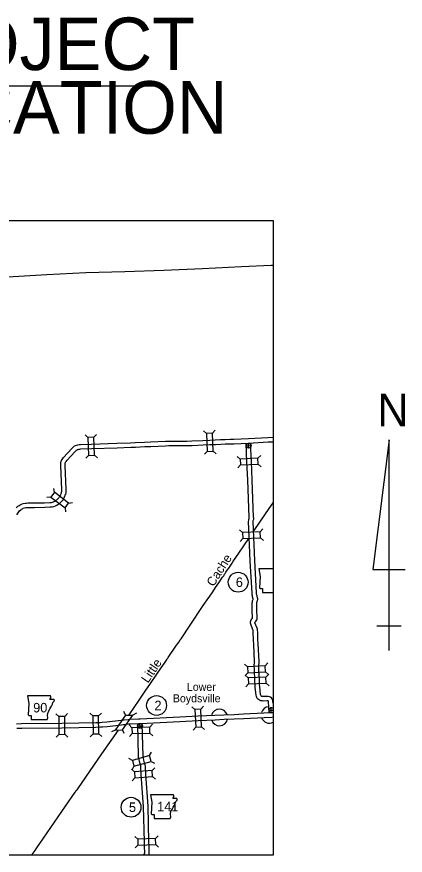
# Model space of a CAD drawing. Extents: x 1164457 to 1439835, y 1590918 to 1773502.
# Drawn here: x 1209323 to 1235216, y 1712996 to 1768844 of the extents above; entities that cross this region are included whole.
import ezdxf

# ---------------------------------------------------------------- set-up
doc = ezdxf.new("R2010")
doc.units = 0
for name, color, linetype in [('Level 1', 7, 'Continuous'), ('Level 10', 7, 'Continuous'), ('Level 15', 7, 'Continuous'), ('Level 20', 7, 'Continuous'), ('Level 21', 7, 'Continuous'), ('Level 24', 7, 'Continuous'), ('Level 26', 7, 'Continuous'), ('Level 27', 7, 'Continuous'), ('Level 43', 7, 'Continuous'), ('Level 9', 7, 'Continuous'), ('R_Draft', 7, 'Continuous')]:
    doc.layers.add(name, color=color, linetype=linetype)

msp = doc.modelspace()

# ---------------------------------------------------------------- linework, layer by layer
at = {"layer": 'Level 1'}
for points in [[(1207925, 1751504), (1208706, 1751519), (1211325, 1751675), (1213937, 1751805), (1216516, 1751883), (1219123, 1751976), (1221698, 1752081), (1224303, 1752206), (1226284, 1752294)], [(1226284, 1752294), (1226406, 1752300)]]:
    msp.add_lwpolyline(points, dxfattribs=at)
at = {"layer": 'Level 10'}
for points in [[(1225019, 1729811), (1225027, 1729867), (1225045, 1729946), (1225068, 1730004), (1225079, 1730040), (1225082, 1730049), (1225044, 1730209), (1225029, 1730272), (1225015, 1730344), (1225004, 1730441), (1224889, 1732612), (1224778, 1735235), (1224784, 1735305), (1224799, 1735370), (1224812, 1735408), (1224815, 1735423), (1224816, 1735444), (1224812, 1735510), (1224720, 1737968), (1224667, 1739207), (1224614, 1740428)], [(1225316, 1729770), (1225322, 1729814), (1225332, 1729856), (1225351, 1729903), (1225366, 1729954), (1225377, 1729992), (1225384, 1730033), (1225385, 1730087), (1225372, 1730126), (1225336, 1730278), (1225322, 1730335), (1225312, 1730390), (1225303, 1730467), (1225188, 1732626), (1225079, 1735229), (1225081, 1735260), (1225088, 1735288), (1225101, 1735327), (1225114, 1735386), (1225116, 1735445), (1225112, 1735523), (1225020, 1737980), (1224967, 1739220), (1224913, 1740450)], [(1226146, 1722509), (1226100, 1723207), (1226095, 1723249), (1226092, 1723256), (1226088, 1723260), (1226082, 1723265), (1226069, 1723272), (1226048, 1723277), (1226006, 1723277), (1225742, 1723268), (1225676, 1723269), (1225593, 1723282), (1225494, 1723318), (1225428, 1723368), (1225368, 1723424), (1225315, 1723510), (1225297, 1723577), (1225280, 1723660), (1225223, 1724177), (1225211, 1724349), (1225200, 1724622), (1225159, 1725378), (1225151, 1725644), (1225147, 1725701), (1225161, 1725771), (1225179, 1725824), (1225182, 1725838), (1225180, 1725877), (1225117, 1727051), (1225102, 1727329), (1225084, 1727850), (1225076, 1727974), (1225075, 1727988), (1225064, 1728020), (1224915, 1728386), (1224893, 1728461), (1224899, 1728542), (1224922, 1728612), (1224953, 1728680), (1225000, 1728739), (1225030, 1728776), (1225039, 1728793), (1225044, 1728808), (1225046, 1728836), (1225040, 1728954), (1225022, 1729163), (1225014, 1729325), (1225017, 1729497), (1225018, 1729791)], [(1226406, 1723134), (1226399, 1723234), (1226387, 1723336), (1226346, 1723419), (1226297, 1723480), (1226240, 1723521), (1226174, 1723555), (1226082, 1723577), (1226000, 1723577), (1225741, 1723568), (1225703, 1723569), (1225667, 1723574), (1225639, 1723585), (1225621, 1723598), (1225603, 1723615), (1225594, 1723630), (1225589, 1723646), (1225577, 1723706), (1225522, 1724204), (1225510, 1724366), (1225499, 1724636), (1225459, 1725391), (1225451, 1725657), (1225449, 1725682), (1225451, 1725693), (1225471, 1725747), (1225483, 1725820), (1225479, 1725893), (1225416, 1727066), (1225402, 1727343), (1225383, 1727864), (1225376, 1727997), (1225371, 1728053), (1225344, 1728127), (1225199, 1728485), (1225197, 1728489), (1225202, 1728502), (1225211, 1728522), (1225234, 1728551), (1225282, 1728610), (1225316, 1728676), (1225340, 1728749), (1225346, 1728832), (1225339, 1728974), (1225321, 1729183), (1225314, 1729330), (1225317, 1729494), (1225318, 1729790)], [(1209314, 1721751), (1209649, 1721762), (1212327, 1721792), (1214590, 1721830), (1214888, 1721840), (1215018, 1721851), (1215326, 1721880), (1216276, 1721988), (1216417, 1722006), (1216480, 1722011), (1216744, 1722042), (1216881, 1722048), (1217428, 1722076), (1217559, 1722077), (1220185, 1722212), (1221410, 1722272), (1222533, 1722324), (1223126, 1722349), (1223811, 1722378), (1224435, 1722405), (1225802, 1722476), (1226299, 1722501), (1226406, 1722506)], [(1209323, 1721451), (1209655, 1721462), (1212331, 1721492), (1214598, 1721530), (1214906, 1721541), (1215044, 1721553), (1215357, 1721581), (1216312, 1721690), (1216448, 1721708), (1216509, 1721713), (1216768, 1721743), (1216896, 1721749), (1217436, 1721776), (1217567, 1721777), (1220200, 1721912), (1221424, 1721972), (1222547, 1722024), (1223139, 1722049), (1223824, 1722078), (1224449, 1722106), (1225817, 1722176), (1226314, 1722201), (1226406, 1722205)], [(1217776, 1712996), (1217838, 1713081), (1217845, 1713093), (1217848, 1713111), (1217850, 1713136), (1217843, 1713609), (1217834, 1713882), (1217772, 1716241), (1217624, 1718382), (1217600, 1718915), (1217596, 1718942), (1217558, 1719079), (1217512, 1719241), (1217475, 1719374), (1217461, 1719428), (1217448, 1719498), (1217444, 1719589), (1217383, 1721742), (1217383, 1721769)], [(1218129, 1712996), (1218134, 1713010), (1218146, 1713073), (1218150, 1713128), (1218143, 1713616), (1218134, 1713891), (1218071, 1716256), (1217923, 1718399), (1217899, 1718944), (1217890, 1719003), (1217847, 1719160), (1217801, 1719323), (1217765, 1719452), (1217754, 1719493), (1217747, 1719532), (1217743, 1719600), (1217683, 1721746), (1217683, 1721783)]]:
    msp.add_lwpolyline(points, dxfattribs=at)
at = {"layer": 'Level 15'}
for points in [[(1209288, 1736125), (1209396, 1736237), (1209477, 1736292), (1209559, 1736342), (1209648, 1736380), (1209749, 1736418), (1209878, 1736445), (1209982, 1736454), (1210068, 1736465), (1210512, 1736462), (1211176, 1736478), (1211536, 1736491), (1211641, 1736499), (1211695, 1736511), (1211771, 1736542), (1211857, 1736584), (1211929, 1736627), (1211975, 1736658), (1212023, 1736695), (1212054, 1736725), (1212075, 1736752), (1212121, 1736797), (1212158, 1736845), (1212191, 1736899), (1212223, 1736958), (1212252, 1737012), (1212281, 1737082), (1212301, 1737132), (1212313, 1737182), (1212321, 1737238), (1212324, 1737286), (1212318, 1737357), (1212251, 1738922), (1212252, 1739003), (1212259, 1739166), (1212277, 1739232), (1212305, 1739296), (1212339, 1739359), (1212388, 1739418), (1212439, 1739477), (1213000, 1740097), (1213054, 1740156), (1213119, 1740212), (1213182, 1740257), (1213244, 1740290), (1213319, 1740315), (1213404, 1740339), (1213491, 1740347), (1213578, 1740354), (1214284, 1740381), (1215998, 1740438), (1216912, 1740466), (1217215, 1740483), (1217839, 1740512), (1218241, 1740529), (1219229, 1740566), (1219458, 1740577), (1220303, 1740583), (1220657, 1740585), (1220999, 1740595), (1221726, 1740628), (1222188, 1740650), (1222554, 1740661), (1222903, 1740678), (1223204, 1740687), (1223545, 1740703), (1223788, 1740708), (1224763, 1740746), (1226068, 1740826), (1226406, 1740842)], [(1209320, 1735675), (1209516, 1735929), (1209589, 1736006), (1209638, 1736039), (1209697, 1736074), (1209760, 1736102), (1209833, 1736129), (1209922, 1736148), (1210014, 1736156), (1210085, 1736165), (1210515, 1736162), (1211185, 1736178), (1211553, 1736191), (1211686, 1736202), (1211784, 1736224), (1211894, 1736268), (1212000, 1736321), (1212091, 1736374), (1212151, 1736415), (1212218, 1736467), (1212279, 1736524), (1212300, 1736553), (1212346, 1736598), (1212405, 1736676), (1212450, 1736748), (1212487, 1736815), (1212524, 1736884), (1212559, 1736970), (1212587, 1737041), (1212608, 1737125), (1212619, 1737207), (1212625, 1737289), (1212617, 1737376), (1212551, 1738926), (1212552, 1738994), (1212557, 1739120), (1212560, 1739131), (1212575, 1739164), (1212589, 1739191), (1212617, 1739224), (1212664, 1739278), (1213221, 1739895), (1213263, 1739940), (1213305, 1739976), (1213339, 1740001), (1213363, 1740013), (1213407, 1740028), (1213458, 1740042), (1213517, 1740048), (1213596, 1740054), (1214295, 1740081), (1216008, 1740138), (1216924, 1740166), (1217230, 1740183), (1217852, 1740213), (1218253, 1740229), (1219242, 1740266), (1219466, 1740277), (1220305, 1740283), (1220662, 1740285), (1221010, 1740295), (1221740, 1740328), (1222200, 1740350), (1222565, 1740362), (1222915, 1740378), (1223215, 1740387), (1223555, 1740403), (1223798, 1740409), (1224778, 1740446), (1226084, 1740526), (1226406, 1740542)]]:
    msp.add_lwpolyline(points, dxfattribs=at)
at = {"layer": 'Level 20'}
for p, q in [((1214069, 1740817), (1213876, 1740996)), ((1214465, 1740832), (1214645, 1741026)), ((1221968, 1741084), (1221773, 1741262)), ((1222364, 1741103), (1222541, 1741298)), ((1222024, 1739897), (1221847, 1739702)), ((1222420, 1739916), (1222615, 1739739)), ((1214114, 1739630), (1213935, 1739436)), ((1214510, 1739645), (1214704, 1739465)), ((1224215, 1739386), (1224021, 1739564)), ((1225402, 1739437), (1225580, 1739631)), ((1224232, 1738990), (1224053, 1738796)), ((1225419, 1739041), (1225613, 1738863)), ((1211832, 1737168), (1211795, 1737430)), ((1211594, 1736852), (1211333, 1736815)), ((1212781, 1736453), (1213043, 1736490)), ((1212543, 1736137), (1212580, 1735876)), ((1224365, 1734492), (1224171, 1734671)), ((1225552, 1734542), (1225731, 1734736)), ((1224382, 1734096), (1224203, 1733902)), ((1225569, 1734146), (1225763, 1733968)), ((1224705, 1725550), (1224508, 1725727)), ((1225891, 1725614), (1226068, 1725811)), ((1224726, 1725155), (1224550, 1724958)), ((1225913, 1725219), (1226109, 1725043)), ((1224748, 1724802), (1224554, 1724981)), ((1225935, 1724852), (1226114, 1725046)), ((1224764, 1724407), (1224585, 1724212)), ((1225951, 1724456), (1226145, 1724277)), ((1221586, 1722725), (1221763, 1722920)), ((1212124, 1722234), (1211935, 1722419)), ((1212520, 1722239), (1212704, 1722427)), ((1214386, 1722271), (1214197, 1722454)), ((1214782, 1722277), (1214966, 1722467)), ((1216573, 1722326), (1216449, 1722559)), ((1217296, 1722457), (1217063, 1722333)), ((1221190, 1722705), (1220995, 1722883)), ((1216573, 1722326), (1215871, 1721334)), ((1216361, 1721342), (1217063, 1722333)), ((1216573, 1722326), (1217063, 1722333)), ((1215871, 1721334), (1215637, 1721211)), ((1215871, 1721334), (1216361, 1721342)), ((1216484, 1721108), (1216361, 1721342)), ((1217001, 1721490), (1216809, 1721671)), ((1218188, 1721523), (1218370, 1721715)), ((1221248, 1721519), (1221070, 1721323)), ((1221643, 1721538), (1221839, 1721361)), ((1212137, 1721046), (1211953, 1720857)), ((1212533, 1721051), (1212722, 1720866)), ((1214406, 1721083), (1214223, 1720893)), ((1214802, 1721090), (1214992, 1720906)), ((1217012, 1721094), (1216831, 1720902)), ((1218200, 1721128), (1218391, 1720946)), ((1218176, 1719631), (1218305, 1719861)), ((1217031, 1719314), (1216801, 1719444)), ((1218281, 1719250), (1218511, 1719120)), ((1217167, 1718547), (1216968, 1718720)), ((1217137, 1718932), (1217007, 1718702)), ((1218352, 1718629), (1218526, 1718828)), ((1217195, 1718152), (1217021, 1717953)), ((1218380, 1718234), (1218579, 1718060)), ((1217385, 1714069), (1217193, 1714250)), ((1218572, 1714100), (1218754, 1714292)), ((1217395, 1713673), (1217214, 1713481)), ((1218583, 1713704), (1218775, 1713523))]:
    msp.add_line(p, q, dxfattribs=at)
for points in [[(1214069, 1740817), (1214114, 1739630), (1214510, 1739645), (1214465, 1740832)], [(1221968, 1741084), (1222024, 1739897), (1222420, 1739916), (1222364, 1741103)], [(1224232, 1738990), (1225419, 1739041), (1225402, 1739437), (1224215, 1739386)], [(1211594, 1736852), (1212543, 1736137), (1212781, 1736453), (1211832, 1737168)], [(1224382, 1734096), (1225569, 1734146), (1225552, 1734542), (1224365, 1734492)], [(1224726, 1725155), (1225913, 1725219), (1225891, 1725614), (1224705, 1725550)], [(1224764, 1724407), (1225951, 1724456), (1225935, 1724852), (1224748, 1724802)], [(1221190, 1722705), (1221248, 1721519), (1221643, 1721538), (1221586, 1722725)], [(1212124, 1722234), (1212137, 1721046), (1212533, 1721051), (1212520, 1722239)], [(1214386, 1722271), (1214406, 1721083), (1214802, 1721090), (1214782, 1722277)], [(1217012, 1721094), (1218200, 1721128), (1218188, 1721523), (1217001, 1721490)], [(1218176, 1719631), (1217031, 1719314), (1217137, 1718932), (1218281, 1719250)], [(1217195, 1718152), (1218380, 1718234), (1218352, 1718629), (1217167, 1718547)], [(1218572, 1714100), (1217385, 1714069), (1217395, 1713673), (1218583, 1713704)]]:
    msp.add_lwpolyline(points, close=True, dxfattribs=at)
at = {"layer": 'Level 21'}
msp.add_lwpolyline([(1226406, 1732079), (1225466, 1732080), (1225542, 1731572), (1225508, 1730803), (1225576, 1730760), (1225703, 1730760), (1225703, 1730490), (1226406, 1730490)], dxfattribs=at)
for points in [[(1210044, 1723620), (1210121, 1723113), (1210087, 1722343), (1210154, 1722301), (1210281, 1722301), (1210281, 1722030), (1211347, 1722030), (1211398, 1722140), (1211381, 1722318), (1211406, 1722521), (1211499, 1722681), (1211559, 1722800), (1211643, 1722927), (1211694, 1723062), (1211736, 1723172), (1211812, 1723265), (1211829, 1723324), (1211795, 1723367), (1211533, 1723367), (1211592, 1723485), (1211601, 1723561), (1211566, 1723620)], [(1218239, 1717027), (1218315, 1716520), (1218281, 1715750), (1218349, 1715708), (1218476, 1715708), (1218476, 1715437), (1219542, 1715437), (1219592, 1715547), (1219576, 1715725), (1219601, 1715928), (1219694, 1716089), (1219753, 1716207), (1219838, 1716334), (1219889, 1716469), (1219931, 1716579), (1220007, 1716672), (1220024, 1716731), (1219990, 1716774), (1219728, 1716774), (1219787, 1716892), (1219795, 1716968), (1219760, 1717027)]]:
    msp.add_lwpolyline(points, close=True, dxfattribs=at)
at = {"layer": 'Level 24'}
for centre, start, end in [((1222835, 1722173), 19.8852, 162.2996), ((1226157, 1722341), 95.478, 163.7301), ((1222835, 1722173), 199.1336, 347.5926), ((1226157, 1722341), 199.6375, 296.9174)]:
    msp.add_arc(centre, 550, start, end, dxfattribs=at)
at = {"layer": 'Level 26'}
for p, q in [((1224614, 1740273), (1224939, 1740280)), ((1224780, 1740114), (1224773, 1740439)), ((1226123, 1722648), (1226406, 1722655)), ((1226290, 1722489), (1226282, 1722815)), ((1217377, 1721610), (1217702, 1721618)), ((1217543, 1721451), (1217536, 1721777))]:
    msp.add_line(p, q, dxfattribs=at)
for centre in [(1224776, 1740276), (1217540, 1721614)]:
    msp.add_circle(centre, 163, dxfattribs=at)
msp.add_arc((1226286, 1722652), 163, 42.8383, 317.1617, dxfattribs=at)
at = {"layer": 'Level 27'}
for centre in [(1224078, 1731181), (1218641, 1722971), (1216942, 1716193)]:
    msp.add_circle(centre, 660, dxfattribs=at)
at = {"layer": 'Level 9'}
for points in [[(1225151, 1734622), (1225534, 1735187), (1226156, 1736094), (1226406, 1736464)], [(1221750, 1729626), (1221868, 1729790), (1222018, 1730009), (1222188, 1730260), (1222385, 1730540), (1222576, 1730830), (1222795, 1731150), (1222990, 1731440), (1223040, 1731509), (1223084, 1731561), (1223116, 1731607), (1223145, 1731661), (1223167, 1731708), (1223212, 1731770), (1223265, 1731848), (1223494, 1732177), (1223681, 1732457), (1223730, 1732539), (1224127, 1733114), (1224788, 1734087)], [(1216807, 1722340), (1217476, 1723321), (1217888, 1723924), (1218244, 1724433), (1218653, 1725047), (1218950, 1725471), (1219178, 1725798), (1219306, 1725993), (1219318, 1726018), (1219333, 1726059), (1219352, 1726082), (1219377, 1726105), (1219399, 1726127), (1219423, 1726156), (1219973, 1726977), (1220075, 1727122), (1220127, 1727191), (1220185, 1727270), (1220202, 1727311), (1220221, 1727344), (1220245, 1727369), (1220275, 1727409), (1220315, 1727468), (1220846, 1728263), (1221750, 1729626)], [(1210314, 1712996), (1210340, 1713039), (1210539, 1713321), (1210614, 1713419), (1210700, 1713551), (1210862, 1713780), (1212575, 1716254), (1213226, 1717186), (1213242, 1717212), (1213256, 1717250), (1213268, 1717274), (1213290, 1717301), (1213328, 1717334), (1213358, 1717363), (1213401, 1717427), (1214999, 1719749), (1216103, 1721321)]]:
    msp.add_lwpolyline(points, dxfattribs=at)
at = {"layer": 'R_Draft'}
for p, q in [((1198327, 1764235), (1219167, 1764235)), ((1234136, 1740672), (1233056, 1732032)), ((1234136, 1726632), (1234136, 1740672)), ((1233056, 1732032), (1235216, 1732032)), ((1233321, 1728272), (1234941, 1728272))]:
    msp.add_line(p, q, dxfattribs=at)
msp.add_lwpolyline([(1168369, 1755275), (1226406, 1755275), (1226406, 1712996), (1168369, 1712996)], close=True, dxfattribs=at)

# ---------------------------------------------------------------- texts
at = {"layer": 'Level 21'}
for s, p in [('90', (1210417, 1722509)), ('141', (1218680, 1715921))]:
    msp.add_text(s, height=633.6, dxfattribs=at).set_placement(p)
at = {"layer": 'Level 24'}
for s, p in [('Lower', (1220663, 1723945)), ('Boydsville', (1219727, 1723183))]:
    msp.add_text(s, height=528, dxfattribs=at).set_placement(p)
at = {"layer": 'Level 27'}
for s, p in [('6', (1223924, 1730864)), ('2', (1218499, 1722654)), ('5', (1216800, 1715876))]:
    msp.add_text(s, height=634, dxfattribs=at).set_placement(p)
at = {"layer": 'Level 43'}
for s, rotation, p in [('Cache', 57.3021, (1222435, 1730845)), ('Little', 55.8017, (1218067, 1724420))]:
    msp.add_text(s, height=602, rotation=rotation, dxfattribs=at).set_placement(p)
at = {"layer": 'R_Draft'}
for s, height, p in [('PROJECT', 3500, (1199367, 1765292)), ('LOCATION', 3500, (1199448, 1761055)), ('N', 2160, (1233356, 1741572))]:
    msp.add_text(s, height=height, dxfattribs=at).set_placement(p)

doc.saveas('drawing.dxf')
